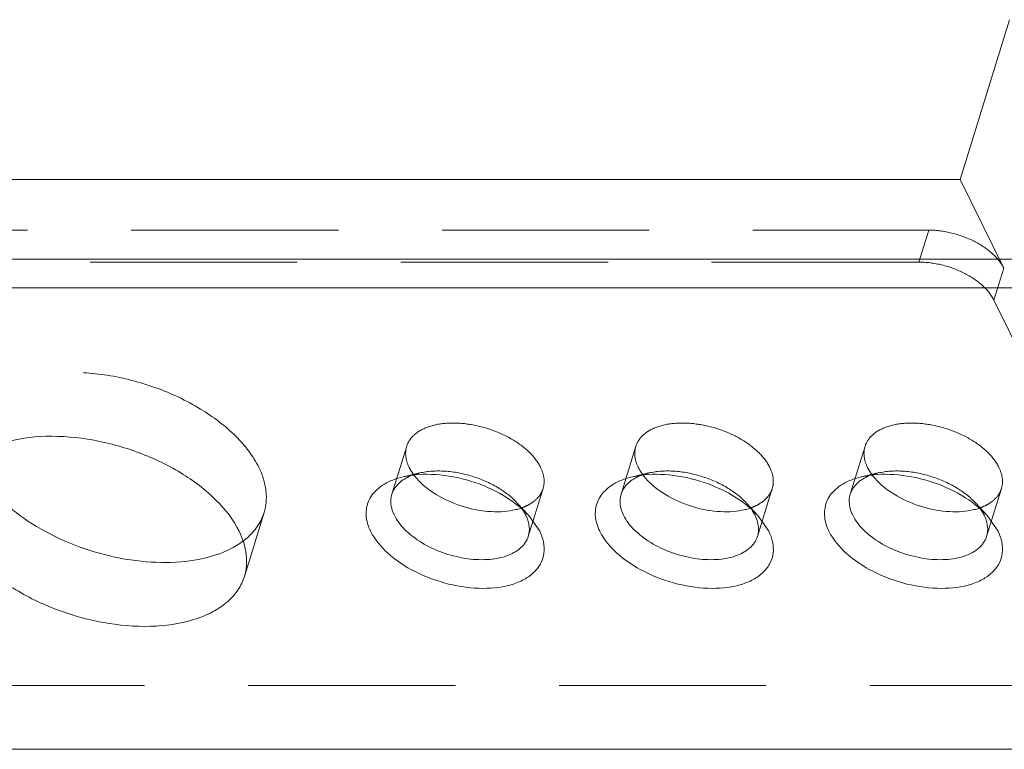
# Model space of a CAD drawing. Header units: millimetres. Extents: x 4497 to 11741, y 5958 to 12619.
# Tile 306 of 424: x 5217 to 5242, y 12331 to 12349. Entities that reach past the tile are written whole.
import ezdxf

# ---------------------------------------------------------------- set-up
doc = ezdxf.new("R2010")
doc.units = ezdxf.units.MM
doc.header["$LTSCALE"] = 0.8
doc.linetypes.add('HIDDEN', pattern=[9.525, 6.35, -3.175])
doc.layers.get('0').update_dxf_attribs({"linetype": 'CONTINUOUS', "lineweight": 0})
doc.layers.add('3', color=5, linetype='HIDDEN', lineweight=0)

msp = doc.modelspace()

# ---------------------------------------------------------------- linework, layer by layer
at = {"linetype": 'Continuous'}
for p, q in [((5240.514, 12344.645), (5241.724, 12348.562)), ((5240.514, 12344.645), (5202.29, 12344.645)), ((5185.566, 12342.687), (5336.62, 12342.687)), ((5185.597, 12341.985), (5336.651, 12341.985)), ((5229.936, 12336.401), (5230.204, 12336.017)), ((5235.555, 12336.401), (5235.822, 12336.017)), ((5241.173, 12336.401), (5241.441, 12336.017)), ((5273.124, 12330.671), (5204.32, 12330.671))]:
    msp.add_line(p, q, dxfattribs=at)
for centre, radius, start, end in [((5227.13, 12336.756), 0.575, 155.5119, 162.8644), ((5232.749, 12336.756), 0.575, 155.5119, 162.8644), ((5238.367, 12336.756), 0.575, 155.5119, 162.8644), ((5229.267, 12337.996), 1.49, 283.7613, 288.0809), ((5234.885, 12337.996), 1.49, 283.7613, 288.0809), ((5240.504, 12337.996), 1.49, 283.7613, 288.0809), ((5228.98, 12335.975), 0.985, 24.4678, 26.1437), ((5234.598, 12335.975), 0.985, 24.4678, 26.1437), ((5240.217, 12335.975), 0.985, 24.4678, 26.1437)]:
    msp.add_arc(centre, radius, start, end, dxfattribs=at)
for points, knots in [([(5222.835, 12336.017), (5222.697, 12336.299), (5222.268, 12336.847), (5221.394, 12337.501), (5220.317, 12338.007), (5219.147, 12338.311), (5218, 12338.384), (5217.118, 12338.239), (5216.538, 12337.987), (5216.197, 12337.75), (5215.941, 12337.462), (5215.834, 12337.239), (5215.799, 12337.125)], [0, 0, 0, 0, 0.113764, 0.247128, 0.393329, 0.542265, 0.683234, 0.807408, 0.861888, 0.911366, 0.956823, 1, 1, 1, 1]), ([(5216.411, 12337.584), (5216.528, 12337.347), (5216.869, 12336.882), (5217.563, 12336.298), (5218.428, 12335.809), (5219.401, 12335.454), (5220.408, 12335.258), (5221.375, 12335.235), (5222.232, 12335.388), (5222.729, 12335.624), (5222.928, 12335.773)], [0, 0, 0, 0, 0.107012, 0.230439, 0.366357, 0.508355, 0.649017, 0.78114, 0.899014, 1, 1, 1, 1]), ([(5226.607, 12336.994), (5226.647, 12337.083), (5226.784, 12337.251), (5226.973, 12337.351), (5227.078, 12337.391)], [0, 0, 0, 0, 0.463892, 1, 1, 1, 1]), ([(5226.859, 12337.352), (5227.115, 12337.412), (5227.681, 12337.441), (5228.521, 12337.279), (5229.307, 12336.938), (5229.758, 12336.596), (5229.936, 12336.401)], [0, 0, 0, 0, 0.236673, 0.499961, 0.763231, 1, 1, 1, 1]), ([(5227.12, 12337.396), (5227.13, 12337.383), (5227.17, 12337.332), (5227.213, 12337.283), (5227.248, 12337.248)], [0, 0, 0, 0, 0.243085, 1, 1, 1, 1]), ([(5232.225, 12336.994), (5232.265, 12337.083), (5232.403, 12337.251), (5232.592, 12337.351), (5232.697, 12337.391)], [0, 0, 0, 0, 0.463892, 1, 1, 1, 1]), ([(5232.477, 12337.352), (5232.734, 12337.412), (5233.299, 12337.441), (5234.14, 12337.279), (5234.925, 12336.938), (5235.377, 12336.596), (5235.555, 12336.401)], [0, 0, 0, 0, 0.236673, 0.499961, 0.763231, 1, 1, 1, 1]), ([(5232.739, 12337.396), (5232.748, 12337.383), (5232.788, 12337.332), (5232.832, 12337.283), (5232.866, 12337.248)], [0, 0, 0, 0, 0.243085, 1, 1, 1, 1]), ([(5237.843, 12336.994), (5237.884, 12337.083), (5238.021, 12337.251), (5238.21, 12337.351), (5238.315, 12337.391)], [0, 0, 0, 0, 0.463892, 1, 1, 1, 1]), ([(5238.095, 12337.352), (5238.352, 12337.412), (5238.918, 12337.441), (5239.758, 12337.279), (5240.544, 12336.938), (5240.995, 12336.596), (5241.173, 12336.401)], [0, 0, 0, 0, 0.236673, 0.499961, 0.763231, 1, 1, 1, 1]), ([(5238.357, 12337.396), (5238.367, 12337.383), (5238.407, 12337.332), (5238.45, 12337.283), (5238.484, 12337.248)], [0, 0, 0, 0, 0.243085, 1, 1, 1, 1]), ([(5226.059, 12336.017), (5225.999, 12336.14), (5225.918, 12336.396), (5225.99, 12336.796), (5226.26, 12337.114), (5226.513, 12337.242), (5226.654, 12337.292)], [0, 0, 0, 0, 0.254105, 0.483011, 0.722043, 1, 1, 1, 1]), ([(5226.654, 12337.292), (5226.671, 12337.298), (5226.738, 12337.321), (5226.806, 12337.34), (5226.859, 12337.352)], [0, 0, 0, 0, 0.243917, 1, 1, 1, 1]), ([(5227.248, 12337.248), (5227.39, 12337.101), (5227.743, 12336.844), (5228.351, 12336.592), (5228.995, 12336.475), (5229.426, 12336.501), (5229.621, 12336.549)], [0, 0, 0, 0, 0.2393, 0.503024, 0.765095, 1, 1, 1, 1]), ([(5231.677, 12336.017), (5231.617, 12336.14), (5231.536, 12336.396), (5231.609, 12336.796), (5231.878, 12337.114), (5232.132, 12337.242), (5232.273, 12337.292)], [0, 0, 0, 0, 0.254105, 0.483011, 0.722043, 1, 1, 1, 1]), ([(5232.273, 12337.292), (5232.289, 12337.298), (5232.356, 12337.321), (5232.425, 12337.34), (5232.477, 12337.352)], [0, 0, 0, 0, 0.243917, 1, 1, 1, 1]), ([(5232.866, 12337.248), (5233.008, 12337.101), (5233.362, 12336.844), (5233.97, 12336.592), (5234.614, 12336.475), (5235.045, 12336.501), (5235.24, 12336.549)], [0, 0, 0, 0, 0.2393, 0.503024, 0.765095, 1, 1, 1, 1]), ([(5237.296, 12336.017), (5237.236, 12336.14), (5237.155, 12336.396), (5237.227, 12336.796), (5237.497, 12337.114), (5237.75, 12337.242), (5237.891, 12337.292)], [0, 0, 0, 0, 0.254105, 0.483011, 0.722043, 1, 1, 1, 1]), ([(5237.891, 12337.292), (5237.908, 12337.298), (5237.975, 12337.321), (5238.043, 12337.34), (5238.095, 12337.352)], [0, 0, 0, 0, 0.243917, 1, 1, 1, 1]), ([(5238.484, 12337.248), (5238.627, 12337.101), (5238.98, 12336.844), (5239.588, 12336.592), (5240.232, 12336.475), (5240.663, 12336.501), (5240.858, 12336.549)], [0, 0, 0, 0, 0.2393, 0.503024, 0.765095, 1, 1, 1, 1]), ([(5226.641, 12336.409), (5226.6, 12336.492), (5226.542, 12336.663), (5226.556, 12336.845), (5226.58, 12336.925)], [0, 0, 0, 0, 0.525977, 1, 1, 1, 1]), ([(5232.259, 12336.409), (5232.218, 12336.492), (5232.161, 12336.663), (5232.174, 12336.845), (5232.199, 12336.925)], [0, 0, 0, 0, 0.525977, 1, 1, 1, 1]), ([(5237.878, 12336.409), (5237.837, 12336.492), (5237.779, 12336.663), (5237.793, 12336.845), (5237.817, 12336.925)], [0, 0, 0, 0, 0.525977, 1, 1, 1, 1]), ([(5229.783, 12336.548), (5229.791, 12336.537), (5229.82, 12336.492), (5229.847, 12336.445), (5229.864, 12336.409)], [0, 0, 0, 0, 0.257483, 1, 1, 1, 1]), ([(5235.401, 12336.548), (5235.409, 12336.537), (5235.439, 12336.492), (5235.465, 12336.445), (5235.483, 12336.409)], [0, 0, 0, 0, 0.257483, 1, 1, 1, 1]), ([(5241.02, 12336.548), (5241.027, 12336.537), (5241.057, 12336.492), (5241.084, 12336.445), (5241.101, 12336.409)], [0, 0, 0, 0, 0.257483, 1, 1, 1, 1]), ([(5229.925, 12335.892), (5229.891, 12335.784), (5229.741, 12335.571), (5229.371, 12335.383), (5228.898, 12335.304), (5228.362, 12335.338), (5227.816, 12335.48), (5227.313, 12335.716), (5226.906, 12336.022), (5226.705, 12336.277), (5226.641, 12336.409)], [0, 0, 0, 0, 0.087926, 0.191489, 0.315813, 0.456961, 0.606107, 0.752525, 0.886122, 1, 1, 1, 1]), ([(5229.877, 12336.383), (5229.913, 12336.303), (5229.963, 12336.14), (5229.948, 12335.969), (5229.925, 12335.892)], [0, 0, 0, 0, 0.523744, 1, 1, 1, 1]), ([(5235.543, 12335.892), (5235.51, 12335.784), (5235.36, 12335.571), (5234.989, 12335.383), (5234.517, 12335.304), (5233.981, 12335.338), (5233.435, 12335.48), (5232.932, 12335.716), (5232.524, 12336.022), (5232.324, 12336.277), (5232.259, 12336.409)], [0, 0, 0, 0, 0.087926, 0.191489, 0.315813, 0.456961, 0.606107, 0.752525, 0.886122, 1, 1, 1, 1]), ([(5235.495, 12336.383), (5235.531, 12336.303), (5235.581, 12336.14), (5235.566, 12335.969), (5235.543, 12335.892)], [0, 0, 0, 0, 0.523744, 1, 1, 1, 1]), ([(5241.161, 12335.892), (5241.128, 12335.784), (5240.978, 12335.571), (5240.608, 12335.383), (5240.135, 12335.304), (5239.599, 12335.338), (5239.053, 12335.48), (5238.55, 12335.716), (5238.143, 12336.022), (5237.942, 12336.277), (5237.878, 12336.409)], [0, 0, 0, 0, 0.087926, 0.191489, 0.315813, 0.456961, 0.606107, 0.752525, 0.886122, 1, 1, 1, 1]), ([(5241.114, 12336.383), (5241.15, 12336.303), (5241.2, 12336.14), (5241.185, 12335.969), (5241.161, 12335.892)], [0, 0, 0, 0, 0.523744, 1, 1, 1, 1]), ([(5215.927, 12336.017), (5216.066, 12335.736), (5216.495, 12335.188), (5217.369, 12334.533), (5218.445, 12334.027), (5219.616, 12333.723), (5220.763, 12333.65), (5221.645, 12333.795), (5222.224, 12334.047), (5222.566, 12334.284), (5222.821, 12334.572), (5222.929, 12334.796), (5222.964, 12334.91)], [0, 0, 0, 0, 0.113764, 0.247128, 0.393329, 0.542265, 0.683234, 0.807408, 0.861888, 0.911366, 0.956823, 1, 1, 1, 1]), ([(5222.964, 12334.91), (5223.017, 12335.081), (5223.046, 12335.472), (5222.923, 12335.838), (5222.835, 12336.017)], [0, 0, 0, 0, 0.474038, 1, 1, 1, 1]), ([(5230.204, 12336.017), (5230.284, 12335.854), (5230.352, 12335.575), (5230.248, 12335.231), (5230.085, 12335.012), (5229.849, 12334.838), (5229.429, 12334.66), (5228.781, 12334.585), (5227.957, 12334.696), (5227.156, 12334.99), (5226.49, 12335.424), (5226.159, 12335.814), (5226.059, 12336.017)], [0, 0, 0, 0, 0.096768, 0.141573, 0.188033, 0.239011, 0.296132, 0.428926, 0.580085, 0.735391, 0.879276, 1, 1, 1, 1]), ([(5235.822, 12336.017), (5235.902, 12335.854), (5235.971, 12335.575), (5235.866, 12335.231), (5235.704, 12335.012), (5235.468, 12334.838), (5235.048, 12334.66), (5234.4, 12334.585), (5233.576, 12334.696), (5232.775, 12334.99), (5232.108, 12335.424), (5231.777, 12335.814), (5231.677, 12336.017)], [0, 0, 0, 0, 0.096768, 0.141573, 0.188033, 0.239011, 0.296132, 0.428926, 0.580085, 0.735391, 0.879276, 1, 1, 1, 1]), ([(5241.441, 12336.017), (5241.521, 12335.854), (5241.589, 12335.575), (5241.485, 12335.231), (5241.322, 12335.012), (5241.086, 12334.838), (5240.666, 12334.66), (5240.018, 12334.585), (5239.194, 12334.696), (5238.393, 12334.99), (5237.727, 12335.424), (5237.396, 12335.814), (5237.296, 12336.017)], [0, 0, 0, 0, 0.096768, 0.141573, 0.188033, 0.239011, 0.296132, 0.428926, 0.580085, 0.735391, 0.879276, 1, 1, 1, 1])]:
    msp.add_open_spline(points, degree=3, knots=knots, dxfattribs=at)
at = {"layer": '3'}
for p, q in [((5241.581, 12342.47), (5240.514, 12344.645)), ((5212.571, 12343.402), (5239.742, 12343.402)), ((5239.742, 12343.402), (5239.5, 12342.619)), ((5239.5, 12342.619), (5212.329, 12342.619)), ((5241.581, 12342.47), (5241.339, 12341.686)), ((5241.339, 12341.686), (5243.353, 12337.584)), ((5226.944, 12338.101), (5226.58, 12336.925)), ((5232.562, 12338.101), (5232.199, 12336.925)), ((5238.18, 12338.101), (5237.817, 12336.925)), ((5227.262, 12337.447), (5226.858, 12337.352)), ((5232.881, 12337.447), (5232.477, 12337.352)), ((5238.499, 12337.447), (5238.095, 12337.352)), ((5230.288, 12337.067), (5229.924, 12335.892)), ((5235.906, 12337.067), (5235.543, 12335.892)), ((5241.524, 12337.067), (5241.161, 12335.892)), ((5229.656, 12336.708), (5229.936, 12336.401)), ((5235.274, 12336.708), (5235.554, 12336.401)), ((5240.893, 12336.708), (5241.173, 12336.401)), ((5223.448, 12336.477), (5222.964, 12334.91)), ((5266.239, 12332.238), (5204.804, 12332.238))]:
    msp.add_line(p, q, dxfattribs=at)
for centre, radius, start, end in [((5227.972, 12338.06), 1.079, 206.2047, 211.2704), ((5227.542, 12336.173), 1.304, 109.6838, 110.8474), ((5233.59, 12338.06), 1.079, 206.2047, 211.2704), ((5233.161, 12336.173), 1.304, 109.6838, 110.8474), ((5239.209, 12338.06), 1.079, 206.2047, 211.2704), ((5238.779, 12336.173), 1.304, 109.6838, 110.8474), ((5229.298, 12337.897), 1.385, 288.1245, 288.8344), ((5229.317, 12337.843), 1.329, 288.8242, 291.0134), ((5234.917, 12337.897), 1.385, 288.1245, 288.8344), ((5234.935, 12337.843), 1.329, 288.8242, 291.0134), ((5240.535, 12337.897), 1.385, 288.1245, 288.8344), ((5240.554, 12337.843), 1.329, 288.8242, 291.0134), ((5221.954, 12337.09), 1.639, 309.0709, 315.1977), ((5221.859, 12337.205), 1.788, 306.748, 309.1206)]:
    msp.add_arc(centre, radius, start, end, dxfattribs=at)
for points, knots in [([(5241.581, 12342.47), (5241.515, 12342.606), (5241.294, 12342.866), (5240.85, 12343.154), (5240.316, 12343.35), (5239.932, 12343.402), (5239.742, 12343.402)], [0, 0, 0, 0, 0.21148, 0.463356, 0.735263, 1, 1, 1, 1]), ([(5239.5, 12342.619), (5239.689, 12342.619), (5240.074, 12342.567), (5240.608, 12342.371), (5241.052, 12342.082), (5241.273, 12341.822), (5241.339, 12341.686)], [0, 0, 0, 0, 0.264737, 0.536644, 0.78852, 1, 1, 1, 1]), ([(5223.319, 12337.584), (5223.181, 12337.865), (5222.752, 12338.413), (5221.878, 12339.068), (5220.801, 12339.574), (5219.631, 12339.878), (5218.484, 12339.951), (5217.602, 12339.806), (5217.022, 12339.554), (5216.681, 12339.317), (5216.426, 12339.029), (5216.318, 12338.805), (5216.283, 12338.691)], [0, 0, 0, 0, 0.113764, 0.247128, 0.393329, 0.542265, 0.683234, 0.807408, 0.861888, 0.911366, 0.956823, 1, 1, 1, 1]), ([(5230.227, 12337.584), (5230.163, 12337.715), (5229.963, 12337.971), (5229.555, 12338.277), (5229.052, 12338.513), (5228.506, 12338.654), (5227.97, 12338.689), (5227.498, 12338.61), (5227.127, 12338.422), (5226.977, 12338.209), (5226.944, 12338.101)], [0, 0, 0, 0, 0.113912, 0.247462, 0.393862, 0.542998, 0.684156, 0.808494, 0.912079, 1, 1, 1, 1]), ([(5235.846, 12337.584), (5235.781, 12337.715), (5235.581, 12337.971), (5235.173, 12338.277), (5234.671, 12338.513), (5234.125, 12338.654), (5233.589, 12338.689), (5233.116, 12338.61), (5232.745, 12338.422), (5232.595, 12338.209), (5232.562, 12338.101)], [0, 0, 0, 0, 0.113912, 0.247462, 0.393862, 0.542998, 0.684156, 0.808494, 0.912079, 1, 1, 1, 1]), ([(5241.464, 12337.584), (5241.4, 12337.715), (5241.2, 12337.971), (5240.792, 12338.277), (5240.289, 12338.513), (5239.743, 12338.654), (5239.207, 12338.689), (5238.735, 12338.61), (5238.364, 12338.422), (5238.214, 12338.209), (5238.181, 12338.101)], [0, 0, 0, 0, 0.113912, 0.247462, 0.393862, 0.542998, 0.684156, 0.808494, 0.912079, 1, 1, 1, 1]), ([(5226.944, 12338.101), (5226.919, 12338.021), (5226.906, 12337.838), (5226.963, 12337.667), (5227.004, 12337.584)], [0, 0, 0, 0, 0.474243, 1, 1, 1, 1]), ([(5232.562, 12338.101), (5232.537, 12338.021), (5232.524, 12337.838), (5232.581, 12337.667), (5232.622, 12337.584)], [0, 0, 0, 0, 0.474243, 1, 1, 1, 1]), ([(5238.181, 12338.101), (5238.156, 12338.021), (5238.142, 12337.838), (5238.2, 12337.667), (5238.241, 12337.584)], [0, 0, 0, 0, 0.474243, 1, 1, 1, 1]), ([(5223.448, 12336.476), (5223.501, 12336.648), (5223.53, 12337.038), (5223.407, 12337.405), (5223.319, 12337.584)], [0, 0, 0, 0, 0.474038, 1, 1, 1, 1]), ([(5227.263, 12337.447), (5227.462, 12337.494), (5227.902, 12337.516), (5228.556, 12337.39), (5229.167, 12337.125), (5229.518, 12336.859), (5229.656, 12336.708)], [0, 0, 0, 0, 0.236704, 0.500015, 0.763366, 1, 1, 1, 1]), ([(5230.287, 12337.067), (5230.312, 12337.147), (5230.326, 12337.329), (5230.268, 12337.5), (5230.227, 12337.584)], [0, 0, 0, 0, 0.474243, 1, 1, 1, 1]), ([(5232.881, 12337.447), (5233.081, 12337.494), (5233.52, 12337.516), (5234.174, 12337.39), (5234.785, 12337.125), (5235.136, 12336.859), (5235.274, 12336.708)], [0, 0, 0, 0, 0.236704, 0.500015, 0.763366, 1, 1, 1, 1]), ([(5235.906, 12337.067), (5235.931, 12337.147), (5235.944, 12337.329), (5235.887, 12337.5), (5235.846, 12337.584)], [0, 0, 0, 0, 0.474243, 1, 1, 1, 1]), ([(5238.5, 12337.447), (5238.699, 12337.494), (5239.139, 12337.516), (5239.793, 12337.39), (5240.404, 12337.125), (5240.755, 12336.859), (5240.893, 12336.708)], [0, 0, 0, 0, 0.236704, 0.500015, 0.763366, 1, 1, 1, 1]), ([(5241.524, 12337.067), (5241.549, 12337.147), (5241.562, 12337.329), (5241.505, 12337.5), (5241.464, 12337.584)], [0, 0, 0, 0, 0.474243, 1, 1, 1, 1]), ([(5229.995, 12336.704), (5230.064, 12336.748), (5230.187, 12336.853), (5230.265, 12336.995), (5230.287, 12337.067)], [0, 0, 0, 0, 0.521995, 1, 1, 1, 1]), ([(5235.613, 12336.704), (5235.683, 12336.748), (5235.805, 12336.853), (5235.884, 12336.995), (5235.906, 12337.067)], [0, 0, 0, 0, 0.521995, 1, 1, 1, 1]), ([(5241.232, 12336.704), (5241.301, 12336.748), (5241.424, 12336.853), (5241.502, 12336.995), (5241.524, 12337.067)], [0, 0, 0, 0, 0.521995, 1, 1, 1, 1]), ([(5229.656, 12336.708), (5229.668, 12336.695), (5229.713, 12336.644), (5229.754, 12336.59), (5229.783, 12336.548)], [0, 0, 0, 0, 0.257641, 1, 1, 1, 1]), ([(5229.793, 12336.603), (5229.812, 12336.61), (5229.881, 12336.638), (5229.948, 12336.674), (5229.995, 12336.704)], [0, 0, 0, 0, 0.260183, 1, 1, 1, 1]), ([(5235.274, 12336.708), (5235.286, 12336.695), (5235.331, 12336.644), (5235.373, 12336.59), (5235.401, 12336.548)], [0, 0, 0, 0, 0.257641, 1, 1, 1, 1]), ([(5235.412, 12336.603), (5235.43, 12336.61), (5235.5, 12336.638), (5235.567, 12336.674), (5235.613, 12336.704)], [0, 0, 0, 0, 0.260183, 1, 1, 1, 1]), ([(5240.893, 12336.708), (5240.905, 12336.695), (5240.95, 12336.644), (5240.991, 12336.59), (5241.02, 12336.548)], [0, 0, 0, 0, 0.257641, 1, 1, 1, 1]), ([(5241.03, 12336.603), (5241.049, 12336.61), (5241.118, 12336.638), (5241.185, 12336.674), (5241.232, 12336.704)], [0, 0, 0, 0, 0.260183, 1, 1, 1, 1]), ([(5223.117, 12335.936), (5223.155, 12335.975), (5223.297, 12336.133), (5223.402, 12336.326), (5223.448, 12336.476)], [0, 0, 0, 0, 0.259628, 1, 1, 1, 1])]:
    msp.add_open_spline(points, degree=3, knots=knots, dxfattribs=at)
for points in [[(5227.05, 12337.5), (5227.071, 12337.464), (5227.095, 12337.429), (5227.12, 12337.396)], [(5227.103, 12337.4), (5227.155, 12337.419), (5227.209, 12337.435), (5227.263, 12337.447)], [(5232.668, 12337.5), (5232.69, 12337.464), (5232.714, 12337.429), (5232.739, 12337.396)], [(5232.722, 12337.4), (5232.774, 12337.419), (5232.827, 12337.435), (5232.881, 12337.447)], [(5238.286, 12337.5), (5238.308, 12337.464), (5238.332, 12337.429), (5238.357, 12337.396)], [(5238.34, 12337.4), (5238.392, 12337.419), (5238.446, 12337.435), (5238.5, 12337.447)]]:
    msp.add_open_spline(points, degree=3, dxfattribs=at)

doc.saveas('drawing.dxf')
